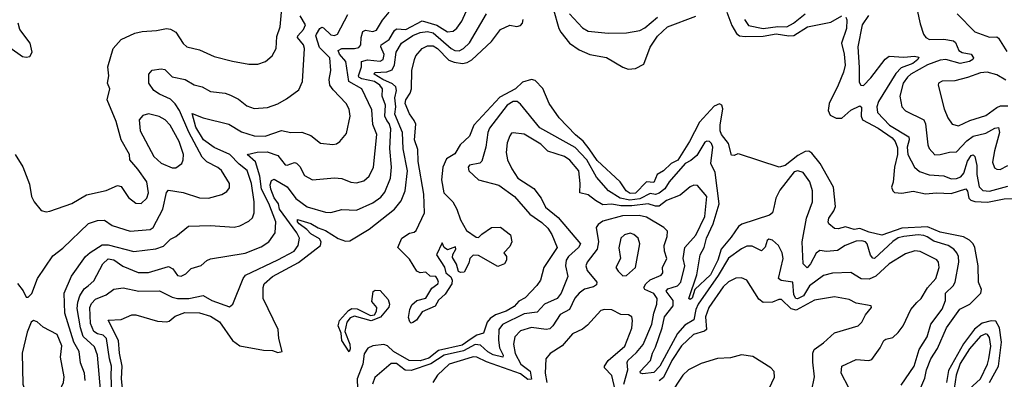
# Model space of a CAD drawing. Extents: x 1246230 to 1426786, y 660032 to 763141.
# Tile 400 of 566: x 1391219 to 1396616, y 682372 to 684344. Entities that reach past the tile are written whole.
import ezdxf

# ---------------------------------------------------------------- set-up
doc = ezdxf.new("R2010")
doc.units = 0

msp = doc.modelspace()

# ---------------------------------------------------------------- linework, layer by layer
at = {"layer": '0CON10XD'}
for points in [[(1391727.8, 682225), (1391721.4, 682391.4), (1391722.7, 682445), (1391711, 682485), (1391695.6, 682595), (1391677.5, 682615), (1391645, 682622.1), (1391625, 682634.8), (1391608.1, 682678.1), (1391603.4, 682766.6), (1391612.2, 682787.8), (1391635, 682811.6), (1391692.9, 682835), (1391735, 682866.5), (1391786, 682874), (1391872.5, 682855), (1391985, 682857.5), (1392055, 682821.6), (1392085, 682814.7), (1392145.6, 682814.4), (1392225, 682832), (1392272.9, 682805), (1392370, 682770), (1392387.8, 682785), (1392443.8, 682925), (1392457.2, 682942.7), (1392633.6, 683026.4), (1392722.9, 683075), (1392745.3, 683105), (1392753.2, 683145), (1392738.5, 683175), (1392643.2, 683305), (1392637.1, 683335), (1392615, 683367.8), (1392596.1, 683413.9), (1392591.8, 683438.2), (1392598.6, 683461.4), (1392615, 683468.4), (1392685, 683427.1), (1392733.3, 683363.4), (1392795, 683318.2), (1392895, 683289.2), (1392925, 683286.4), (1392985, 683303.1), (1393065, 683300), (1393155, 683339.3), (1393198.6, 683371.4), (1393221.3, 683398.7), (1393251.1, 683475), (1393256.5, 683535), (1393248.2, 683638.2), (1393252.7, 683745), (1393245, 683773.9), (1393231.1, 683791.1), (1393221.5, 683815), (1393224.8, 683875), (1393205.2, 683925), (1393208.8, 683965), (1393193.5, 683985), (1393164.8, 684005), (1393095, 684020.2), (1393078.9, 684028.9), (1393075.5, 684035.5), (1393092.5, 684085), (1393092.9, 684115), (1393125, 684123.3), (1393195, 684116.9), (1393211.6, 684125), (1393217.2, 684152.8), (1393199.5, 684195), (1393200.9, 684205), (1393245, 684235.8), (1393273.3, 684285), (1393285, 684292.9), (1393335, 684289.9), (1393425, 684337.6), (1393505, 684314.1), (1393565, 684277.7), (1393595, 684281.3), (1393615, 684297.1), (1393642.7, 684335), (1393683.3, 684425)], [(1394143.9, 684405), (1394173.8, 684295), (1394185, 684274.6), (1394233.2, 684215), (1394285, 684177.8), (1394343.5, 684153.5), (1394435, 684135.5), (1394525, 684083.5), (1394555, 684072.5), (1394595, 684076.5), (1394639.7, 684100.3), (1394675, 684193.8), (1394715, 684252.5), (1394770.4, 684305), (1394925, 684363.3)], [(1391194.3, 683604.3), (1391236.8, 683536.8), (1391272.2, 683442.2), (1391283.6, 683373.6), (1391299.2, 683345), (1391336.8, 683296.8), (1391365, 683290), (1391385, 683294.2), (1391505, 683336.4), (1391585, 683383.8), (1391693, 683407), (1391755, 683434.4), (1391775, 683430), (1391815, 683368.1), (1391855, 683336.9), (1391885, 683335.8), (1391915.4, 683365), (1391924.7, 683395.3), (1391915.7, 683455), (1391867.3, 683525), (1391823.8, 683575), (1391820.5, 683605), (1391775.5, 683685), (1391748.5, 683785), (1391699.2, 683905), (1391713.8, 683965), (1391700, 683995), (1391707.5, 684035), (1391703.1, 684085), (1391732.5, 684185), (1391775.5, 684234.5), (1391850.9, 684269.1), (1391890.4, 684279.6), (1391970, 684285), (1392024.5, 684295.5), (1392045, 684292.2), (1392075, 684275.6), (1392115, 684212.5), (1392135, 684195.6), (1392205, 684179.1), (1392285, 684141.9), (1392385.4, 684115.4), (1392475, 684099.6), (1392525, 684100.5), (1392566, 684114), (1392603.1, 684145), (1392624.4, 684185), (1392629.1, 684250.9), (1392647.8, 684305), (1392653.6, 684385)], [(1391207.4, 682897.4), (1391237.6, 682857.6), (1391255, 682822.5), (1391265, 682822.5), (1391285, 682843.3), (1391317.1, 682925), (1391401.2, 683048.8), (1391455, 683091.9), (1391595.9, 683225.9), (1391645, 683243.3), (1391684.3, 683244.3), (1391725.4, 683215.4), (1391824.8, 683184.8), (1391935, 683193.1), (1391950.9, 683205), (1392004.7, 683305), (1392023.7, 683396.3), (1392035, 683409.5), (1392115.9, 683395.9), (1392205, 683367.8), (1392254.5, 683364.5), (1392326.7, 683385), (1392355, 683402), (1392369.1, 683420.9), (1392369.2, 683445), (1392325, 683516.5), (1392305, 683533.8), (1392244.4, 683564.4), (1392220.3, 683590.3), (1392146.4, 683726.4), (1392094.5, 683845), (1392071.8, 683881.8), (1392045, 683908.1), (1391984.8, 683934.8), (1391955.2, 683955.2), (1391926.5, 683995), (1391926.7, 684045), (1391945, 684066.9), (1391995, 684074.6), (1392015, 684070.5), (1392055, 684030.9), (1392126, 684015), (1392175, 683986.5), (1392218.8, 683975), (1392265, 683950.5), (1392345, 683940), (1392375, 683930.4), (1392418.1, 683908.1), (1392465, 683871.5), (1392505, 683856.4), (1392577.9, 683862.1), (1392635, 683882.9), (1392681.1, 683908.9), (1392750.2, 683959.8), (1392768.8, 684005), (1392780.6, 684185), (1392775.3, 684205), (1392742.9, 684245), (1392743.8, 684255), (1392775, 684289.7), (1392786.2, 684315), (1392756.7, 684365)], [(1391579, 682365), (1391574.2, 682405), (1391553.4, 682463.4), (1391545, 682524.2), (1391515.4, 682575.4), (1391466.1, 682735), (1391462.7, 682845), (1391502.6, 682937.4), (1391580.4, 683045), (1391605, 683068.2), (1391671.3, 683108.7), (1391705, 683110), (1391845, 683072.9), (1391965, 683086.9), (1392007.1, 683102.9), (1392045, 683140.5), (1392075, 683155.7), (1392145, 683211.9), (1392264.6, 683215.4), (1392395, 683206.9), (1392426.5, 683213.5), (1392475, 683238.5), (1392495, 683257.1), (1392504.7, 683285.3), (1392504.8, 683345), (1392489.8, 683445), (1392466.6, 683516.6), (1392422.2, 683552.2), (1392370.5, 683605), (1392285, 683643.5), (1392226.8, 683685), (1392184.1, 683755), (1392165, 683830), (1392225, 683805.4), (1392365, 683770.4), (1392435, 683729.3), (1392505, 683706.5), (1392565, 683705.3), (1392655, 683736), (1392705, 683724.4), (1392765, 683726.9), (1392815, 683707.8), (1392867.5, 683667.5), (1392935, 683660), (1392956.3, 683663.7), (1392974.2, 683675), (1393010.6, 683719.4), (1393030.9, 683815), (1393025, 683853.3), (1393009.5, 683885), (1392938.1, 683958.1), (1392920, 683985), (1392915.4, 684015), (1392923.9, 684065), (1392919, 684135), (1392861.7, 684191.7), (1392842.6, 684255), (1392846.3, 684265), (1392865, 684295.5), (1392875, 684301.8), (1392885, 684299.1), (1392925, 684260), (1392945, 684257.6), (1392960.5, 684265), (1393018.4, 684371.6)], [(1391666.8, 682255), (1391646, 682505), (1391629.5, 682549.5), (1391567.4, 682607.4), (1391552.4, 682655), (1391535, 682760), (1391537.9, 682795), (1391549.4, 682830.6), (1391571.8, 682868.2), (1391593.8, 682885), (1391625, 682911.8), (1391675.5, 683004.5), (1391705, 683031.9), (1391735, 683027), (1391785, 682993.3), (1391867.8, 682957.8), (1391925, 682958.1), (1392035, 682991.1), (1392058.1, 682978.1), (1392085, 682940.9), (1392105, 682937.1), (1392129.4, 682950.6), (1392159.9, 682980.1), (1392214.6, 682995.4), (1392245, 683023.1), (1392265, 683032.2), (1392455, 683063.3), (1392542.3, 683097.7), (1392584.1, 683125.9), (1392620.4, 683175), (1392623.1, 683235), (1392585, 683336.1), (1392544.9, 683415), (1392535.9, 683485), (1392512, 683565), (1392466.7, 683605), (1392521.8, 683618.2), (1392575, 683618.9), (1392635, 683598.2), (1392675, 683547.9), (1392685, 683546.2), (1392725, 683560), (1392737.3, 683557.3), (1392755, 683539.4), (1392780.1, 683490.1), (1392825, 683465.5), (1392945, 683476.4), (1392985, 683472.1), (1393035, 683452.7), (1393065, 683449.6), (1393105, 683460.4), (1393134.5, 683485), (1393158.8, 683535), (1393176.8, 683715), (1393155, 683768.8), (1393149, 683849), (1393095.3, 683965), (1393023.8, 684005), (1393006.6, 684115), (1392972.8, 684155), (1392964.2, 684175), (1392985, 684184.8), (1393054.4, 684185.6), (1393078.5, 684191.5), (1393089.3, 684205), (1393090.9, 684245), (1393101, 684279), (1393115, 684285.9), (1393155, 684278.4), (1393175, 684286), (1393208.6, 684341.4), (1393244.5, 684385.5)], [(1391784.8, 682305), (1391776.5, 682375), (1391780.2, 682445), (1391765.6, 682515), (1391761.5, 682585), (1391705, 682696.7), (1391775, 682700.4), (1391833.3, 682725), (1391855, 682726.5), (1391975, 682690), (1392025, 682687.3), (1392039.3, 682690.7), (1392072.1, 682717.9), (1392125, 682738.3), (1392205, 682735.9), (1392265, 682719), (1392315, 682687.4), (1392384.8, 682584.8), (1392426, 682556), (1392555, 682531.1), (1392605, 682530), (1392635, 682520), (1392657.5, 682525), (1392639.2, 682595), (1392635.5, 682645.5), (1392554.5, 682815), (1392553.2, 682875), (1392558.9, 682895), (1392605.3, 682935), (1392748.2, 683011.8), (1392867.5, 683105), (1392871.7, 683125), (1392862, 683142), (1392815, 683169), (1392793.6, 683193.6), (1392751.6, 683225), (1392742.8, 683235), (1392742.2, 683247.8), (1392815, 683225.6), (1392855, 683202), (1392895, 683188.5), (1392965, 683144.7), (1393005, 683129.6), (1393028.2, 683131.8), (1393135, 683194.7), (1393274.5, 683305.5), (1393310.3, 683349.7), (1393331.7, 683405), (1393344.3, 683514.3), (1393321.2, 683635), (1393316.7, 683725), (1393274.9, 683825), (1393280.3, 683865), (1393275.4, 683915), (1393284.5, 683955), (1393281.2, 683975), (1393262.8, 683992.8), (1393210.4, 684015), (1393162.5, 684045), (1393165.4, 684054.6), (1393232.4, 684057.6), (1393261.1, 684068.9), (1393274.2, 684095.9), (1393283.6, 684165), (1393311.7, 684215), (1393375, 684257.4), (1393415, 684274), (1393455, 684278.9), (1393485, 684271.8), (1393585, 684185.7), (1393605, 684174.8), (1393627.7, 684172.3), (1393651.8, 684185), (1393685, 684217.5), (1393778.8, 684375)], [(1396147.8, 682302.2), (1396180.8, 682379.2), (1396190, 682425), (1396213.1, 682485), (1396249.7, 682540.3), (1396300, 682655), (1396373.3, 682756.7), (1396426.6, 682785), (1396487.8, 682845), (1396491.1, 682865), (1396474.6, 682905), (1396473.7, 682995), (1396454.4, 683095), (1396445.1, 683115.1), (1396425, 683134.8), (1396392.3, 683152.3), (1396265, 683179), (1396195, 683207.7), (1396055, 683200.4), (1395945, 683162.2), (1395875, 683178.2), (1395825, 683198.3), (1395794, 683194), (1395745, 683208.3), (1395705, 683196.4), (1395685, 683199.7), (1395654.2, 683224.2), (1395650, 683235), (1395654, 683255), (1395681.5, 683295), (1395690.7, 683319.3), (1395680.3, 683425), (1395606.5, 683555), (1395561.9, 683611.9), (1395545, 683623.2), (1395525, 683621.5), (1395485, 683599.2), (1395415, 683543.4), (1395382.5, 683535), (1395165, 683606.5), (1395155, 683608.1), (1395135, 683598.4), (1395121.7, 683601.7), (1395103.9, 683665), (1395066.3, 683715), (1395059.1, 683735), (1395057.9, 683765), (1395072.8, 683855), (1395067.5, 683875), (1395055, 683882.1), (1395025, 683869.1), (1394945, 683781.6), (1394891, 683675), (1394825.9, 683574.1), (1394789.7, 683555), (1394748.2, 683515), (1394714.2, 683495.8), (1394695, 683451.5), (1394655, 683455.2), (1394595, 683393.3), (1394565, 683391.4), (1394543.5, 683405), (1394510, 683455), (1394385, 683571.2), (1394341.6, 683635), (1394308.4, 683678.4), (1394265, 683712.7), (1394176.9, 683805), (1394121.9, 683885), (1394086.3, 683966.3), (1394045, 684010.5), (1394025, 684015.4), (1393975, 684000.8), (1393936.2, 683963.8), (1393850.9, 683919.1), (1393709.2, 683765), (1393684.4, 683705.6), (1393633.3, 683656.7), (1393605, 683608.8), (1393558.7, 683581.3), (1393537.8, 683535), (1393532.2, 683465), (1393543.9, 683393.9), (1393594, 683345), (1393615.4, 683305.4), (1393635.5, 683245.5), (1393668.3, 683188.3), (1393720.7, 683150.7), (1393735, 683150), (1393751.7, 683168.3), (1393805, 683204), (1393855, 683206.7), (1393910, 683165), (1393917.5, 683125), (1393905, 683100), (1393872.5, 683065), (1393887.5, 683045), (1393887.5, 683025), (1393877.5, 683005), (1393840.7, 682990.7), (1393735, 683050), (1393705, 683052.5), (1393687.5, 683035), (1393681.7, 683008.3), (1393655, 682960), (1393635, 682957.5), (1393623.9, 682963.9), (1393613.6, 683003.6), (1393590.7, 683040.7), (1393593, 683057), (1393610, 683085), (1393608.3, 683098.3), (1393565, 683082.5), (1393546.7, 683095), (1393535, 683120), (1393504.2, 683055), (1393547.5, 682987.5), (1393555, 682956), (1393583.1, 682933.1), (1393590, 682915), (1393588.1, 682895), (1393550.5, 682839.5), (1393514.8, 682805.2), (1393496.6, 682773.4), (1393425, 682741.5), (1393395, 682696.9), (1393375, 682682.9), (1393365, 682680.8), (1393356.9, 682686.9), (1393350.3, 682710.3), (1393357.1, 682755), (1393369.1, 682780.9), (1393395.8, 682804.2), (1393445, 682817.1), (1393479.1, 682870.9), (1393511.1, 682895), (1393514.4, 682905), (1393509.1, 682920.9), (1393500, 682935), (1393468.3, 682938.3), (1393445, 682959.2), (1393415, 682956.2), (1393395.8, 682965.8), (1393355, 683030), (1393292.5, 683095), (1393313.3, 683145), (1393355, 683172.5), (1393381.7, 683178.3), (1393393, 683187), (1393438.8, 683285), (1393433.8, 683386.2), (1393403.9, 683566.1), (1393402.3, 683632.3), (1393383.7, 683685), (1393390.3, 683770.3), (1393381.8, 683791.8), (1393355, 683828), (1393332, 683885), (1393336.4, 683905), (1393359.8, 683940.2), (1393367.5, 683965), (1393369.2, 684065), (1393382.5, 684125), (1393391.4, 684145), (1393425, 684185.6), (1393455, 684200), (1393485, 684200), (1393509.1, 684185), (1393572.2, 684122.2), (1393600.3, 684110.3), (1393646.1, 684103.9), (1393671.4, 684108.6), (1393696.9, 684123.1), (1393806, 684224), (1393855, 684289.2), (1393905, 684314.2), (1393945, 684306), (1393965, 684312), (1393975.7, 684325), (1393978.6, 684345)], [(1394232.7, 684375), (1394305, 684299.4), (1394335, 684281.5), (1394445, 684269.5), (1394545, 684271.9), (1394618.8, 684285), (1394645, 684298.5), (1394715, 684357.6)], [(1395095.2, 684385.2), (1395122.5, 684312.5), (1395148.7, 684268.7), (1395165.6, 684255.6), (1395195, 684250.5), (1395295, 684253.3), (1395365, 684266.5), (1395435, 684255.6), (1395462.7, 684257.3), (1395536.9, 684305), (1395665, 684329.2), (1395725, 684364)], [(1395192.1, 684345), (1395215, 684310.9), (1395295, 684294.7), (1395375, 684306.7), (1395425, 684304.6), (1395461.6, 684325), (1395523.9, 684376.1)], [(1395747.3, 684357.3), (1395752.7, 684342.7), (1395751.7, 684295), (1395724.7, 684215), (1395739, 684155), (1395743.6, 684095), (1395735.7, 684055), (1395705, 683984.7), (1395655.8, 683885), (1395650.6, 683845), (1395661, 683821), (1395695, 683803.1), (1395725, 683804.2), (1395775, 683847.9), (1395825, 683871.4), (1395834.3, 683864.3), (1395831.4, 683815), (1395838.8, 683795), (1395925, 683749.7), (1396001.4, 683695), (1396017.9, 683675), (1396030.2, 683640.2), (1396031.4, 683605), (1396014.4, 683535), (1396007.4, 683452.6), (1395997.1, 683425), (1396004.4, 683405), (1396015, 683397.1), (1396055, 683392.2), (1396116.3, 683403.7), (1396185, 683388.4), (1396245, 683394.8), (1396325, 683390.2), (1396405, 683416.4), (1396413.8, 683403.8), (1396421.7, 683365), (1396433.6, 683353.6), (1396455, 683346.2), (1396525, 683343.6), (1396615, 683361.2), (1396665, 683363.5)], [(1395872.7, 684367.3), (1395837.6, 684315), (1395814.1, 684194.1), (1395820.6, 684080.6), (1395820.6, 684000.6), (1395829.2, 683985), (1395845, 683983.3), (1395885, 684024.6), (1395963.8, 684126.2), (1395985, 684142.8), (1396065, 684138.9), (1396123.3, 684143.3), (1396147.7, 684137.7), (1396141.5, 684125), (1396115, 684103.8), (1396050.4, 684079.6), (1396021.9, 684048.1), (1395926.7, 683895), (1395918.3, 683865), (1395921.9, 683835), (1395986.3, 683765), (1396092.1, 683702.1), (1396094.1, 683685), (1396084.2, 683645), (1396088.3, 683605), (1396124.1, 683535), (1396152.1, 683512.1), (1396203.9, 683493.9), (1396285, 683487.5), (1396325, 683471), (1396355, 683472.4), (1396378.7, 683481.3), (1396395, 683501.9), (1396415, 683568.8), (1396435, 683599.6), (1396445, 683601.8), (1396454, 683594), (1396465.1, 683545.1), (1396466.1, 683495), (1396477.9, 683427.9), (1396498, 683408), (1396535, 683403.4), (1396635, 683431.6)], [(1396139.4, 684395), (1396155, 684320), (1396174, 684264), (1396185.8, 684245), (1396205.3, 684235.3), (1396285, 684237.5), (1396337.4, 684227.4), (1396347.9, 684217.9), (1396367.9, 684175), (1396385, 684164.5), (1396435, 684155.3), (1396448.2, 684135), (1396443.8, 684125), (1396425.4, 684115), (1396375, 684103), (1396295, 684124.8), (1396265, 684122), (1396195, 684095.7), (1396104.6, 684045), (1396085, 684028.2), (1396062.1, 683995), (1396044, 683925), (1396055, 683866.2), (1396074.7, 683844.7), (1396174.4, 683794.4), (1396183.5, 683773.5), (1396196.7, 683656.7), (1396205, 683637.5), (1396235, 683602.7), (1396265, 683604), (1396315, 683618.2), (1396355, 683618.7), (1396411.4, 683678.6), (1396445, 683704.8), (1396515, 683720.7), (1396565, 683749.1), (1396585, 683751.9), (1396590.3, 683725), (1396561.7, 683625), (1396551.9, 683561.9), (1396561.6, 683531.6), (1396575, 683523.8), (1396593, 683523), (1396635, 683543.9)], [(1396358, 684375), (1396455, 684277.8), (1396535, 684248.5), (1396575, 684249.2), (1396585, 684242.5), (1396630, 684170)], [(1391165, 684191.2), (1391235, 684142.5), (1391255, 684137.5), (1391275, 684142), (1391287.5, 684165), (1391276.9, 684215), (1391220.3, 684290.3), (1391210, 684325)], [(1396625, 684012.3), (1396575, 684040.8), (1396522.5, 684055), (1396485, 684051.4), (1396415, 684027.4), (1396345, 684008.2), (1396275, 684006.9), (1396256.2, 683995), (1396254, 683985), (1396286.9, 683855), (1396306.1, 683805), (1396331.3, 683771.3), (1396365, 683761.3), (1396428.2, 683791.8), (1396515, 683818.8), (1396575, 683862.5), (1396595, 683870.5), (1396635, 683871.1)], [(1396050.4, 682339.6), (1396122.5, 682445), (1396150, 682535), (1396193.3, 682605), (1396214.4, 682675), (1396275, 682757.5), (1396293.3, 682805), (1396293.3, 682845), (1396336.2, 682883.9), (1396347.4, 682905), (1396366.7, 683015), (1396364.7, 683044.7), (1396355.7, 683065.7), (1396340, 683085), (1396309.1, 683105), (1396229.9, 683129.9), (1396193.4, 683153.4), (1396175, 683161.4), (1396145, 683163.5), (1396065, 683155.7), (1396035, 683147.1), (1396005, 683127.1), (1395905, 683035.3), (1395895, 683036.4), (1395883.5, 683053.5), (1395864.5, 683115), (1395855.2, 683125.2), (1395835, 683131.8), (1395805, 683128.8), (1395744, 683106), (1395701.9, 683078.1), (1395642, 683072), (1395605, 683078.9), (1395585, 683064.4), (1395554.7, 683005), (1395535, 682983.1), (1395513.8, 683005), (1395508.3, 683125), (1395531.8, 683255), (1395564.6, 683345), (1395565.4, 683405), (1395549.7, 683455), (1395514.4, 683505), (1395485, 683514.7), (1395465, 683508.8), (1395385, 683409.7), (1395363, 683365), (1395353.8, 683313.8), (1395345.2, 683285), (1395328.6, 683271.4), (1395178, 683222), (1395159.6, 683210.4), (1395119.4, 683150.6), (1395064.2, 683085.8), (1395045.7, 683025), (1395006.6, 682945), (1394920, 682865), (1394905, 682817.5), (1394895, 682809.2), (1394886.2, 682815), (1394930.4, 682945), (1394949.8, 683055), (1394971.6, 683095), (1394984.1, 683145), (1395020.1, 683225), (1395052.8, 683335), (1395031.9, 683505), (1395007.9, 683555), (1395018.9, 683645), (1395011.8, 683665), (1395000.8, 683675), (1394985, 683678.2), (1394975, 683672.5), (1394930.3, 683599.7), (1394898.3, 683571.7), (1394866.7, 683555), (1394779.1, 683455), (1394755, 683416), (1394725, 683391.7), (1394705, 683384.8), (1394675, 683390.1), (1394617.9, 683362.1), (1394564.3, 683354.3), (1394510.3, 683365), (1394446.1, 683406.1), (1394380.3, 683480.3), (1394327.7, 683575), (1394263.7, 683643.6), (1394070.7, 683750.7), (1393965, 683880.5), (1393945.8, 683895), (1393925, 683895.2), (1393891.8, 683875), (1393795, 683748.6), (1393785.2, 683724.8), (1393775.2, 683644.8), (1393752, 683568), (1393742.2, 683557.8), (1393685, 683545.4), (1393678, 683535), (1393681.8, 683515), (1393735, 683466.1), (1393845, 683436.5), (1393932.3, 683375), (1394015, 683277.1), (1394081.5, 683231.5), (1394115, 683200), (1394136.8, 683166.8), (1394166.2, 683095), (1394093.1, 682985), (1394074, 682915), (1394054.3, 682885.7), (1393990.5, 682819.5), (1393955, 682801.1), (1393928.9, 682771.1), (1393885, 682746.1), (1393827.5, 682725), (1393798, 682705), (1393782.1, 682685), (1393761.5, 682625), (1393725, 682614.1), (1393694.5, 682594.5), (1393645, 682558.5), (1393515, 682530), (1393461.3, 682488.7), (1393415, 682473.5), (1393354.9, 682474.9), (1393268.5, 682525), (1393235, 682554.8), (1393215, 682563.8), (1393155, 682556.6), (1393128, 682542), (1393107.8, 682512.2), (1393100.9, 682455), (1393069.8, 682375), (1393071, 682321)], [(1392075, 683532.2), (1392107.3, 683555), (1392115.4, 683575), (1392116.6, 683605), (1392093.1, 683675), (1392044.6, 683765), (1392016.9, 683795), (1391983.4, 683813.4), (1391925, 683827.3), (1391895, 683818.6), (1391874.3, 683795), (1391880, 683735), (1391953.8, 683593.8), (1391995, 683557.3), (1392055, 683532.2), (1392075, 683532.2)], [(1395764.4, 682325), (1395721.6, 682405), (1395726.2, 682443.8), (1395805, 682480.3), (1395874.4, 682475.6), (1395889.3, 682480.7), (1395935.4, 682544.6), (1395955.7, 682585), (1395967, 682593), (1396005, 682601.2), (1396035, 682627.9), (1396062.2, 682665), (1396103.2, 682755), (1396137.1, 682792.9), (1396160, 682815), (1396196.1, 682873.9), (1396240.4, 682925), (1396260, 682985), (1396256, 683015), (1396246.9, 683026.9), (1396155, 683072), (1396125, 683075.9), (1396075, 683060.4), (1395985, 683005.3), (1395911.8, 682938.2), (1395875, 682920.8), (1395832.4, 682922.4), (1395775, 682956.9), (1395674, 682954), (1395625, 682941.8), (1395549.2, 682885), (1395515, 682829.6), (1395483.3, 682813.3), (1395473.3, 682815), (1395462, 682835), (1395456.5, 682905), (1395393.8, 682913.8), (1395378.5, 682925), (1395403.6, 683035), (1395398.5, 683065), (1395378.1, 683105), (1395345.5, 683135.5), (1395325, 683140), (1395316, 683134), (1395305.7, 683095.7), (1395285, 683076.9), (1395235, 683101.5), (1395205, 683102.5), (1395175, 683088.2), (1395105, 683035.8), (1395048.6, 682941.4), (1394938.4, 682785), (1394925.9, 682755), (1394915, 682699), (1394865, 682668.7), (1394825, 682623.3), (1394728.2, 682445), (1394695, 682408.8), (1394635, 682402.2), (1394621.9, 682405), (1394619.6, 682415), (1394677.1, 682475), (1394687, 682515), (1394705, 682548.8), (1394741.4, 682655), (1394754.5, 682715), (1394800.8, 682775), (1394802, 682805), (1394763.7, 682855), (1394771.1, 682868.9), (1394795.1, 682874.9), (1394825, 682884.4), (1394842.7, 682905), (1394864.8, 682995), (1394855.8, 683035), (1394864.2, 683095), (1394925, 683161.8), (1394975.6, 683265), (1394986.5, 683375), (1394935.3, 683435.3), (1394915, 683437.3), (1394895, 683427.3), (1394839.3, 683380.7), (1394765, 683351.9), (1394725, 683321.7), (1394705, 683321.8), (1394665, 683334.6), (1394575, 683322.5), (1394515, 683322.6), (1394465, 683332.8), (1394415, 683329.5), (1394375, 683351.6), (1394335, 683384), (1394289.4, 683395), (1394291.6, 683445), (1394284.7, 683515), (1394235, 683573.8), (1394205, 683593.2), (1394115, 683623.3), (1394075, 683661.2), (1393985, 683715.4), (1393925, 683723.5), (1393915, 683720.6), (1393905, 683707.5), (1393890.8, 683669.2), (1393885.3, 683615), (1393893.2, 683575), (1393916.1, 683526.1), (1393949.4, 683475), (1394038, 683418), (1394078.2, 683365), (1394100.7, 683315), (1394169.9, 683259.9), (1394294.1, 683115), (1394282.4, 683095), (1394226.8, 683045), (1394215.3, 683025), (1394211.6, 682995), (1394223.3, 682935), (1394187.1, 682845), (1394164.7, 682815), (1394095.9, 682784.1), (1394055, 682741.1), (1393985, 682731.3), (1393865, 682672.9), (1393845.7, 682645), (1393843.1, 682586.9), (1393850.1, 682545), (1393868.9, 682505), (1393867.2, 682492.8), (1393815, 682507.1), (1393785, 682523), (1393745, 682558.5), (1393715, 682563.4), (1393651.7, 682528.3), (1393545.3, 682504.7), (1393473.6, 682456.4), (1393365, 682419.8), (1393331.6, 682421.6), (1393285, 682458.9), (1393255, 682459.1), (1393165, 682381.5), (1393153.6, 682345)], [(1394530, 682345), (1394552.2, 682425), (1394548.6, 682465), (1394553.1, 682475), (1394600.8, 682519.2), (1394636.3, 682563.7), (1394684.1, 682675), (1394695.1, 682734.9), (1394712.5, 682785), (1394712.9, 682815), (1394695, 682842.7), (1394645, 682864.6), (1394640.4, 682875), (1394651.4, 682895), (1394675, 682917.1), (1394735, 682942.3), (1394744.4, 682955), (1394742.1, 682985), (1394766.4, 683035), (1394753.8, 683073.8), (1394751.1, 683105), (1394768.2, 683155), (1394769.2, 683185), (1394750.8, 683205), (1394655, 683261.1), (1394615, 683270.5), (1394522.6, 683267.4), (1394415, 683238.6)], [(1394415, 683238.6), (1394389.4, 683220.6), (1394379.1, 683205), (1394391.6, 683125), (1394384.2, 683085), (1394330, 683015), (1394322.4, 682995), (1394329.5, 682969.5), (1394382.7, 682905), (1394380.5, 682889.5), (1394365, 682879.4), (1394315, 682866.2), (1394285, 682844.6), (1394262.9, 682817.1), (1394233.4, 682755), (1394182.4, 682727.6), (1394141.9, 682665), (1394125, 682649.2), (1394105, 682646), (1394025, 682656.5), (1393965, 682637.6), (1393934, 682605), (1393926.2, 682565), (1393935.9, 682514.1), (1393966.9, 682455), (1394016.9, 682416.9), (1394025, 682373.1), (1394005, 682371.9), (1393965, 682402.4), (1393777.6, 682467.6), (1393725, 682493.5), (1393705, 682494.8), (1393675.8, 682485.8), (1393574.1, 682455), (1393510, 682395), (1393484.6, 682355)], [(1394525, 682940), (1394545, 682942), (1394594.4, 682985), (1394619.1, 683115), (1394609.5, 683145), (1394585, 683166.5), (1394565, 683172.7), (1394534, 683165), (1394514.4, 683145), (1394503.7, 683093.7), (1394512.5, 683035), (1394487.5, 682985), (1394498.8, 682965), (1394525, 682940)], [(1395558.9, 682305), (1395576.5, 682385), (1395566.4, 682466.4), (1395566.5, 682515), (1395574.4, 682535), (1395625, 682571.5), (1395685, 682626.9), (1395815.4, 682664.6), (1395835.3, 682684.7), (1395855.6, 682725), (1395888, 682765), (1395885.6, 682775.6), (1395805, 682789.6), (1395765, 682808.9), (1395685, 682824.5), (1395575, 682805.8), (1395475, 682751.4), (1395447.7, 682757.7), (1395395, 682808.8), (1395380.6, 682809.4), (1395345, 682795.5), (1395294, 682794), (1395271.3, 682811.3), (1395205.3, 682915.3), (1395175, 682928.5), (1395145, 682927.1), (1395105, 682907.3), (1395075, 682880), (1394996.1, 682765), (1394978.8, 682715), (1394984, 682645), (1394973.6, 682636.4), (1394913, 682617), (1394847.2, 682555), (1394793.5, 682475), (1394748.4, 682381.6), (1394725, 682363.7)], [(1393025, 682522.5), (1392984.8, 682585), (1392981.1, 682625), (1392965.3, 682665), (1392971.4, 682695), (1393020.9, 682749.1), (1393040.5, 682759.5), (1393068.2, 682758.2), (1393142, 682722), (1393163.9, 682726.1), (1393175, 682746), (1393177.1, 682765), (1393148.6, 682798.6), (1393157.3, 682852.7), (1393168.6, 682861.4), (1393195, 682859.2), (1393239.2, 682809.2), (1393246.2, 682785), (1393241.8, 682768.2), (1393196.9, 682713.1), (1393145, 682692.5), (1393055, 682718.4), (1393030.5, 682709.5), (1393011.6, 682685), (1393001.2, 682635), (1393029.2, 682565), (1393031.2, 682538.8), (1393025, 682522.5)], [(1394484, 682315), (1394465, 682393.3), (1394425.6, 682435), (1394423.9, 682445), (1394444.6, 682475), (1394535.5, 682554.5), (1394575, 682653.3), (1394579.1, 682695), (1394574.2, 682715), (1394556.4, 682726.4), (1394515, 682726.9), (1394465, 682752.9), (1394425, 682755.7), (1394405, 682750), (1394330.8, 682669.2), (1394303.3, 682646.7), (1394248.5, 682621.5), (1394192.7, 682555), (1394126.5, 682513.5), (1394102.9, 682485), (1394099.2, 682405), (1394108.8, 682355)], [(1391365, 682244.4), (1391394, 682255), (1391415, 682275.7), (1391439.6, 682310.4), (1391460, 682355), (1391462.7, 682385), (1391443.7, 682493.7), (1391450.8, 682555), (1391425, 682617.3), (1391348, 682658), (1391315, 682688), (1391295, 682693.8), (1391282.5, 682685), (1391259.7, 682630.3), (1391232.1, 682515), (1391236.4, 682345), (1391246.7, 682315), (1391271.8, 682281.8), (1391325, 682248.9), (1391365, 682244.4)], [(1396534.6, 682355), (1396585.3, 682445), (1396600.7, 682575), (1396589.8, 682655), (1396570.3, 682690.3), (1396545, 682693.2), (1396495, 682680.8), (1396453.6, 682646.4), (1396393.4, 682566.6), (1396310.4, 682419.6), (1396300.3, 682355)], [(1396402, 682298), (1396485, 682375.3), (1396524.4, 682455), (1396531.5, 682485), (1396543.2, 682553.2), (1396535, 682602), (1396525, 682617.8), (1396515, 682621.2), (1396485, 682608.4), (1396425, 682538.9), (1396375, 682459.6), (1396352, 682395), (1396335.5, 682285)], [(1395314.2, 682295), (1395355.7, 682384.3), (1395354.2, 682414.2), (1395336.7, 682435), (1395237.7, 682497.7), (1395175, 682506), (1395115, 682489.4), (1395045, 682487.1), (1394955, 682459.4), (1394886, 682424), (1394853.5, 682395), (1394782.3, 682287.7)]]:
    msp.add_lwpolyline(points, dxfattribs=at)

doc.saveas('drawing.dxf')
